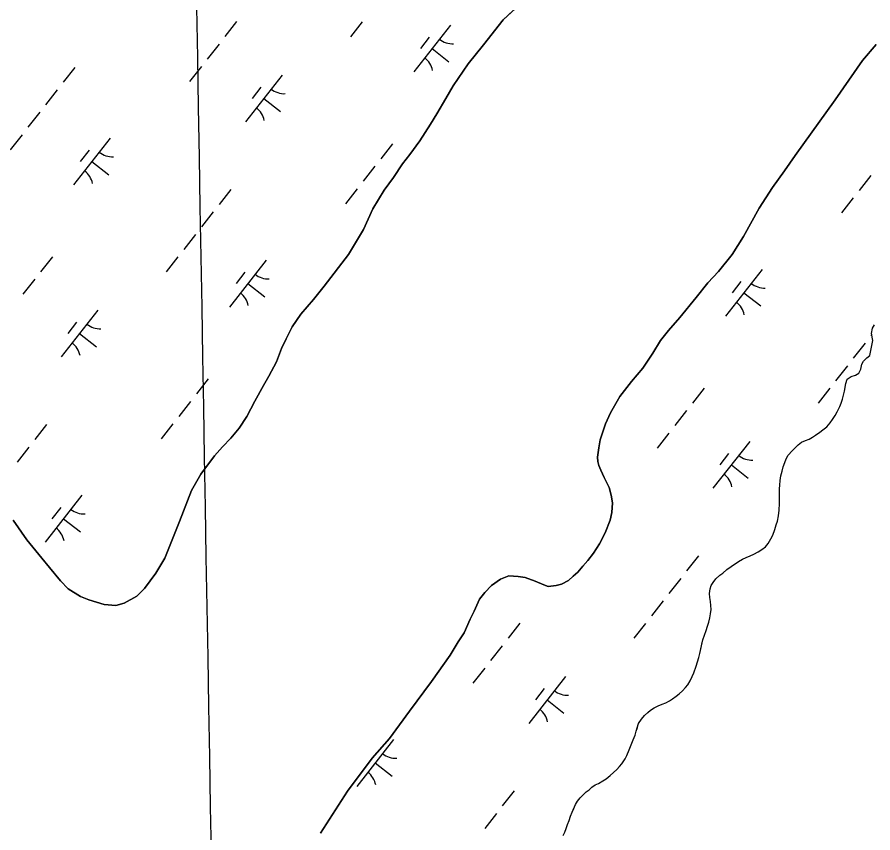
# Model space of a CAD drawing. Extents: x 3896831 to 3918110, y 171006 to 193349.
# Drawn here: x 3909543 to 3910262, y 178509 to 179194 of the extents above; entities that cross this region are included whole.
import ezdxf

# ---------------------------------------------------------------- set-up
doc = ezdxf.new("R2010")
doc.units = 0
for name, color, linetype in [('V-GRID-MAJR', 7, 'Continuous'), ('V-TOPO-SHOR', 7, 'Continuous'), ('V-WETL-SWMP', 7, 'Continuous')]:
    doc.layers.add(name, color=color, linetype=linetype)

msp = doc.modelspace()

# ---------------------------------------------------------------- linework, layer by layer
at = {"layer": 'V-GRID-MAJR'}
msp.add_spline([(3909752.76, 175802.03), (3909660.52, 181175.42), (3909556.5, 187235.56), (3909500.71, 190486.24)], degree=3, dxfattribs=at)
at = {"layer": 'V-TOPO-SHOR'}
for points in [[(3909540.09, 178771.51), (3909551.62, 178755.13), (3909564.1, 178739.79), (3909570.48, 178731.92), (3909579.71, 178720.65), (3909586.24, 178713.98), (3909596.51, 178707.49), (3909603.52, 178704.67), (3909616.51, 178700.66), (3909626.37, 178700.05), (3909633.21, 178701.78), (3909643.88, 178707.69), (3909650.28, 178714.23), (3909659.89, 178727.1), (3909667.36, 178739.75), (3909679.75, 178770.44), (3909689.91, 178796.64), (3909697.8, 178810.35), (3909709.06, 178825.58), (3909716.03, 178833.18), (3909722.99, 178840.63), (3909729.97, 178848.89), (3909736.31, 178858.76), (3909743.12, 178871.56), (3909750.46, 178884.61), (3909754.77, 178892.66), (3909761.16, 178904.67), (3909765.53, 178915.91), (3909769.31, 178923.97), (3909774.32, 178934.14), (3909781.75, 178944.79), (3909792.42, 178957.1), (3909801.19, 178968.13), (3909821.76, 178994.77), (3909834.21, 179015.86), (3909842.19, 179033.3), (3909851.59, 179048.98), (3909859.68, 179059.61), (3909866.99, 179070.93), (3909873.29, 179078.8), (3909881.54, 179090.24), (3909890.64, 179104.18), (3909895.89, 179112.88), (3909903.64, 179125.79), (3909909.6, 179136.61), (3909922.26, 179155.02), (3909935.14, 179171.02), (3909951.72, 179191.88), (3909982.89, 179221.11)], [(3909798.36, 178508.68), (3909820.87, 178543.87), (3909841.63, 178571.62), (3909856.14, 178588.14), (3909873.05, 178611.03), (3909891.34, 178636.02), (3909907.17, 178658.13), (3909913.82, 178669.48), (3909918.79, 178676.99), (3909923.97, 178688.37), (3909927.19, 178695.25), (3909931.81, 178705.17), (3909936.2, 178710.82), (3909941.81, 178716.84), (3909949.4, 178722.16), (3909956.54, 178724.95), (3909964.14, 178724.39), (3909970.13, 178723.33), (3909978.48, 178720.48), (3909985.76, 178717.25), (3909989.34, 178715.84), (3909996.3, 178716.63), (3910000.6, 178717.88), (3910006.41, 178720.96), (3910010.49, 178724.48), (3910014.31, 178728.01), (3910018.69, 178732.99), (3910022.79, 178737.71), (3910027.6, 178744.02), (3910032.57, 178751.8), (3910037.31, 178760.92), (3910041.41, 178771.65), (3910043.01, 178778.03), (3910043.59, 178786.3), (3910042.52, 178792.73), (3910040.65, 178798.92), (3910036.42, 178807.56), (3910033.61, 178813.63), (3910032.09, 178817.53), (3910031.1, 178821.03), (3910030.9, 178824.5), (3910032.01, 178832.49), (3910033.21, 178839.02), (3910035.08, 178844.99), (3910037.64, 178852.41), (3910041.84, 178861.68), (3910049.74, 178875.4), (3910059.36, 178888.02), (3910068.95, 178899.31), (3910077.36, 178911.96), (3910083.86, 178922.51), (3910090.46, 178931.05), (3910100.17, 178941.8), (3910113.75, 178958.61), (3910123.63, 178971.09), (3910132.51, 178980.39), (3910143.9, 178994.84), (3910153.43, 179009.87), (3910166.63, 179033.77), (3910177.95, 179051.16), (3910187.85, 179064.98), (3910196.81, 179078.02), (3910230.53, 179124.86), (3910253.4, 179157.77), (3910265.03, 179171.16)], [(3910113.79, 178649.01), (3910114.93, 178652.58), (3910115.94, 178656.17), (3910116.81, 178659.61), (3910117.69, 178663.46), (3910118.57, 178667.31), (3910119.45, 178671.16), (3910120.74, 178675), (3910122.15, 178678.96), (3910123.29, 178682.54), (3910124.43, 178685.98), (3910125.31, 178689.7), (3910125.91, 178692.89), (3910126.26, 178696.61), (3910126.19, 178699.81), (3910125.73, 178703.16), (3910125.14, 178706.77), (3910125.08, 178710.1), (3910125.55, 178713.83), (3910126.28, 178716.74), (3910128.07, 178719.37), (3910130.27, 178722.26), (3910133.8, 178725.38), (3910136.24, 178727.2), (3910139.63, 178730.06), (3910143.29, 178732.65), (3910145.99, 178734.6), (3910149.24, 178736.93), (3910152.75, 178738.72), (3910155.84, 178740.25), (3910159.21, 178741.78), (3910162.17, 178743.19), (3910165.81, 178744.98), (3910168.92, 178746.91), (3910171.9, 178749.25), (3910174.36, 178752), (3910176.57, 178755.82), (3910178.24, 178759.11), (3910179.94, 178763.88), (3910181.09, 178767.59), (3910182.09, 178770.9), (3910182.85, 178775.28), (3910183.61, 178779.93), (3910183.87, 178785.66), (3910183.7, 178790.2), (3910183.65, 178794.47), (3910183.86, 178797.93), (3910184.06, 178801.12), (3910184.41, 178804.98), (3910184.89, 178808.84), (3910185.91, 178812.82), (3910186.92, 178816.4), (3910188.19, 178819.97), (3910189.32, 178823.14), (3910191.12, 178826.17), (3910194.53, 178829.97), (3910197.13, 178832.71), (3910199.57, 178834.93), (3910202.15, 178837.01), (3910205.65, 178838.54), (3910208.61, 178839.8), (3910211.44, 178841.21), (3910214.01, 178842.89), (3910217.53, 178845.48), (3910220.23, 178847.43), (3910223.63, 178850.15), (3910226.36, 178853.3), (3910228.29, 178856.19), (3910230.63, 178859.61), (3910232.15, 178862.51), (3910234.38, 178866.99), (3910235.64, 178869.9), (3910236.65, 178873.21), (3910237.65, 178876.66), (3910238.39, 178880.11), (3910238.99, 178883.3), (3910239.59, 178886.48), (3910240.73, 178890.06), (3910244.11, 178892.25), (3910247.74, 178893.38), (3910250.44, 178895.05), (3910252.11, 178898.35), (3910252.86, 178902.6), (3910254.39, 178905.24), (3910257.11, 178907.98), (3910259.69, 178910.06), (3910262.09, 178922.68), (3910261.14, 178928.43), (3910262.04, 178932.94), (3910263.57, 178935.84)], [(3910001.99, 178506.57), (3910003.38, 178509.47), (3910004.51, 178512.52), (3910005.78, 178515.82), (3910007.19, 178519.26), (3910008.2, 178522.84), (3910009.74, 178526.27), (3910011.14, 178529.45), (3910012.54, 178532.61), (3910014.07, 178535.65), (3910016.26, 178538.27), (3910019.12, 178541.28), (3910021.43, 178543.36), (3910024, 178545.04), (3910026.05, 178547.39), (3910029.02, 178549.33), (3910031.85, 178550.47), (3910035.49, 178552.53), (3910038.06, 178554.21), (3910041.45, 178557.2), (3910044.44, 178559.67), (3910047.02, 178562.02), (3910049.35, 178564.77), (3910051.39, 178566.99), (3910054.02, 178571.2), (3910055.41, 178573.98), (3910057.64, 178578.73), (3910059.06, 178582.83), (3910060.88, 178587.06), (3910062.43, 178590.89), (3910063.44, 178594.34), (3910064.44, 178597.52), (3910065.44, 178600.7), (3910067.78, 178604.51), (3910070.38, 178607.53), (3910073.1, 178610.14), (3910075.41, 178612.08), (3910078.38, 178613.89), (3910081.75, 178615.69), (3910085.11, 178616.95), (3910088.21, 178618.21), (3910091.31, 178619.88), (3910094.01, 178621.56), (3910096.86, 178623.77), (3910099.43, 178625.85), (3910102.29, 178628.32), (3910104.74, 178630.93), (3910106.66, 178633.29), (3910108.86, 178636.71), (3910110.53, 178640.14), (3910111.8, 178643.45), (3910113.79, 178649.01)]]:
    msp.add_lwpolyline(points, dxfattribs=at)
at = {"layer": 'V-WETL-SWMP'}
for p, q in [((3909982.89, 179221.11), (3909951.72, 179191.88)), ((3909727.79, 179190.41), (3909717.92, 179177.82)), ((3909833.26, 179190.28), (3909823.39, 179177.69)), ((3909951.72, 179191.88), (3909935.14, 179171.02)), ((3909907.39, 179187.55), (3909876.55, 179148.2)), ((3909889.6, 179177.35), (3909882.19, 179167.91)), ((3909712.99, 179171.52), (3909703.12, 179158.93)), ((3909891.97, 179167.87), (3909906.14, 179156.77)), ((3909935.14, 179171.02), (3909922.26, 179155.02)), ((3910265.03, 179171.16), (3910253.4, 179157.78)), ((3909591.95, 179152.04), (3909582.08, 179139.45)), ((3909698.18, 179152.64), (3909688.31, 179140.04)), ((3909922.26, 179155.02), (3909909.6, 179136.61)), ((3910253.4, 179157.78), (3910230.53, 179124.86)), ((3909766, 179145.6), (3909735.16, 179106.25)), ((3909577.14, 179133.15), (3909567.27, 179120.56)), ((3909748.21, 179135.4), (3909740.8, 179125.96)), ((3909909.6, 179136.61), (3909903.64, 179125.79)), ((3909750.58, 179125.92), (3909764.74, 179114.82)), ((3909903.64, 179125.79), (3909895.89, 179112.88)), ((3910230.53, 179124.86), (3910196.81, 179078.02)), ((3909562.34, 179114.26), (3909552.47, 179101.67)), ((3909895.89, 179112.88), (3909890.64, 179104.19)), ((3909890.64, 179104.19), (3909881.54, 179090.24)), ((3909547.53, 179095.38), (3909537.66, 179082.78)), ((3909621.67, 179092.64), (3909590.82, 179053.29)), ((3909858.71, 179087.81), (3909848.84, 179075.21)), ((3909881.54, 179090.24), (3909873.29, 179078.8)), ((3909603.87, 179082.44), (3909596.47, 179073)), ((3909606.24, 179072.96), (3909620.41, 179061.86)), ((3909873.29, 179078.8), (3909866.99, 179070.93)), ((3910196.81, 179078.02), (3910187.86, 179064.98)), ((3909843.91, 179068.92), (3909834.04, 179056.32)), ((3909866.99, 179070.93), (3909859.68, 179059.61)), ((3909859.68, 179059.61), (3909851.59, 179048.98)), ((3910187.86, 179064.98), (3910177.95, 179051.17)), ((3910260.55, 179061.22), (3910250.68, 179048.62)), ((3909722.86, 179049.44), (3909712.99, 179036.84)), ((3909829.1, 179050.03), (3909819.23, 179037.43)), ((3909851.59, 179048.98), (3909842.19, 179033.3)), ((3910177.95, 179051.17), (3910166.63, 179033.77)), ((3910245.74, 179042.33), (3910235.87, 179029.73)), ((3909708.06, 179030.55), (3909698.19, 179017.95)), ((3909842.19, 179033.3), (3909834.21, 179015.86)), ((3910166.63, 179033.77), (3910153.43, 179009.87)), ((3909834.21, 179015.86), (3909821.76, 178994.77)), ((3909693.26, 179011.66), (3909683.39, 178999.06)), ((3910153.43, 179009.87), (3910143.9, 178994.84)), ((3909821.76, 178994.77), (3909801.19, 178968.13)), ((3910143.9, 178994.84), (3910132.51, 178980.39)), ((3909572.99, 178992.9), (3909563.12, 178980.3)), ((3909678.45, 178992.77), (3909668.58, 178980.17)), ((3909752.58, 178990.03), (3909721.74, 178950.68)), ((3909734.79, 178979.84), (3909727.39, 178970.39)), ((3910132.51, 178980.39), (3910123.63, 178971.09)), ((3910169.23, 178982.33), (3910138.38, 178942.98)), ((3909558.18, 178974.01), (3909548.31, 178961.41)), ((3909737.16, 178970.35), (3909751.33, 178959.25)), ((3909801.19, 178968.13), (3909792.42, 178957.1)), ((3910123.63, 178971.09), (3910113.75, 178958.61)), ((3910151.43, 178972.14), (3910144.03, 178962.69)), ((3910113.75, 178958.61), (3910100.17, 178941.8)), ((3910153.81, 178962.65), (3910167.97, 178951.55)), ((3909792.42, 178957.1), (3909781.75, 178944.79)), ((3909611.19, 178948.08), (3909580.35, 178908.73)), ((3909781.75, 178944.79), (3909774.32, 178934.14)), ((3909593.4, 178937.89), (3909586, 178928.44)), ((3910100.17, 178941.8), (3910090.46, 178931.05)), ((3909774.32, 178934.14), (3909769.31, 178923.97)), ((3910090.46, 178931.05), (3910083.86, 178922.51)), ((3910261.14, 178928.43), (3910262.04, 178932.94)), ((3910262.04, 178932.94), (3910263.56, 178935.84)), ((3909595.77, 178928.41), (3909609.94, 178917.3)), ((3909769.31, 178923.97), (3909765.53, 178915.91)), ((3910083.86, 178922.51), (3910077.36, 178911.96)), ((3910259.69, 178910.06), (3910262.09, 178922.68)), ((3910261.3, 178927.48), (3910260.56, 178926.53)), ((3910262.09, 178922.68), (3910261.14, 178928.43)), ((3909765.53, 178915.91), (3909761.16, 178904.67)), ((3910255.62, 178920.24), (3910245.75, 178907.64)), ((3910077.36, 178911.96), (3910068.95, 178899.31)), ((3910254.39, 178905.24), (3910257.11, 178907.98)), ((3910257.11, 178907.98), (3910259.69, 178910.06)), ((3909761.16, 178904.67), (3909754.77, 178892.66)), ((3910240.82, 178901.35), (3910230.95, 178888.75)), ((3910252.11, 178898.35), (3910252.86, 178902.6)), ((3910252.86, 178902.6), (3910254.39, 178905.24)), ((3910068.95, 178899.31), (3910059.36, 178888.02)), ((3910244.11, 178892.25), (3910247.74, 178893.38)), ((3910247.74, 178893.38), (3910250.44, 178895.05)), ((3910250.44, 178895.05), (3910252.11, 178898.35)), ((3909703.91, 178890.29), (3909694.04, 178877.7)), ((3909754.77, 178892.66), (3909750.46, 178884.61)), ((3910059.36, 178888.02), (3910049.74, 178875.4)), ((3910238.39, 178880.11), (3910239.59, 178886.48)), ((3910239.59, 178886.48), (3910240.73, 178890.06)), ((3910240.73, 178890.06), (3910244.11, 178892.25)), ((3909750.46, 178884.61), (3909743.12, 178871.56)), ((3910120.55, 178882.59), (3910110.68, 178870)), ((3910226.01, 178882.46), (3910216.14, 178869.86)), ((3910237.65, 178876.66), (3910238.39, 178880.11)), ((3910049.74, 178875.4), (3910041.84, 178861.68)), ((3910235.64, 178869.9), (3910236.65, 178873.21)), ((3910236.65, 178873.21), (3910237.65, 178876.66)), ((3909689.1, 178871.4), (3909679.23, 178858.81)), ((3909743.12, 178871.56), (3909736.31, 178858.76)), ((3910232.15, 178862.51), (3910234.38, 178866.99)), ((3910234.38, 178866.99), (3910235.64, 178869.9)), ((3909736.31, 178858.76), (3909729.97, 178848.89)), ((3910041.84, 178861.68), (3910037.64, 178852.42)), ((3910105.74, 178863.7), (3910095.87, 178851.11)), ((3910228.29, 178856.19), (3910230.62, 178859.61)), ((3910230.62, 178859.61), (3910232.15, 178862.51)), ((3909568.06, 178851.92), (3909558.19, 178839.32)), ((3909674.3, 178852.51), (3909664.43, 178839.92)), ((3910037.64, 178852.42), (3910035.08, 178844.99)), ((3910220.23, 178847.43), (3910223.63, 178850.15)), ((3910223.63, 178850.15), (3910226.36, 178853.3)), ((3910226.36, 178853.3), (3910228.29, 178856.19)), ((3909729.97, 178848.89), (3909722.99, 178840.63)), ((3910035.08, 178844.99), (3910033.21, 178839.02)), ((3910090.94, 178844.81), (3910081.07, 178832.22)), ((3910211.44, 178841.21), (3910214.01, 178842.89)), ((3910214.01, 178842.89), (3910217.53, 178845.48)), ((3910217.53, 178845.48), (3910220.23, 178847.43)), ((3909722.99, 178840.63), (3909716.03, 178833.18)), ((3910033.21, 178839.02), (3910032.01, 178832.5)), ((3910158.75, 178837.77), (3910127.91, 178798.42)), ((3910199.57, 178834.93), (3910202.15, 178837.01)), ((3910202.15, 178837.01), (3910205.65, 178838.53)), ((3910205.65, 178838.53), (3910208.61, 178839.8)), ((3910208.61, 178839.8), (3910211.44, 178841.21)), ((3909553.25, 178833.03), (3909543.38, 178820.44)), ((3909716.03, 178833.18), (3909709.06, 178825.58)), ((3910032.01, 178832.5), (3910030.9, 178824.5)), ((3910191.12, 178826.17), (3910194.54, 178829.97)), ((3910194.54, 178829.97), (3910197.13, 178832.71)), ((3910197.13, 178832.71), (3910199.57, 178834.93)), ((3909709.06, 178825.58), (3909697.8, 178810.35)), ((3910030.9, 178824.5), (3910031.1, 178821.03)), ((3910140.96, 178827.58), (3910133.56, 178818.13)), ((3910186.92, 178816.4), (3910189.32, 178823.14)), ((3910189.32, 178823.14), (3910191.12, 178826.17)), ((3910031.1, 178821.03), (3910032.09, 178817.53)), ((3910032.09, 178817.53), (3910033.61, 178813.63)), ((3910143.33, 178818.1), (3910157.5, 178806.99)), ((3910185.91, 178812.82), (3910186.92, 178816.4)), ((3909697.8, 178810.35), (3909689.91, 178796.64)), ((3910033.61, 178813.63), (3910036.42, 178807.56)), ((3910036.42, 178807.56), (3910040.65, 178798.92)), ((3910184.41, 178804.98), (3910184.89, 178808.84)), ((3910184.89, 178808.84), (3910185.91, 178812.82)), ((3910183.86, 178797.93), (3910184.06, 178801.12)), ((3910184.06, 178801.12), (3910184.41, 178804.98)), ((3909689.91, 178796.64), (3909679.75, 178770.44)), ((3910040.65, 178798.92), (3910042.52, 178792.73)), ((3910042.52, 178792.73), (3910043.59, 178786.3)), ((3910183.65, 178794.46), (3910183.86, 178797.93)), ((3910183.7, 178790.2), (3910183.65, 178794.46)), ((3909597.78, 178792.51), (3909566.93, 178753.16)), ((3910043.59, 178786.3), (3910043.01, 178778.03)), ((3910183.61, 178779.93), (3910183.87, 178785.66)), ((3910183.87, 178785.66), (3910183.7, 178790.2)), ((3909579.99, 178782.32), (3909572.58, 178772.87)), ((3910182.85, 178775.28), (3910183.61, 178779.93)), ((3909551.62, 178755.13), (3909540.09, 178771.51)), ((3909582.36, 178772.84), (3909596.52, 178761.73)), ((3910041.41, 178771.65), (3910037.31, 178760.92)), ((3910043.01, 178778.03), (3910041.41, 178771.65)), ((3910182.09, 178770.9), (3910182.85, 178775.28)), ((3909679.75, 178770.44), (3909667.36, 178739.75)), ((3910178.24, 178759.11), (3910179.94, 178763.88)), ((3910179.94, 178763.88), (3910181.09, 178767.59)), ((3910181.09, 178767.59), (3910182.09, 178770.9)), ((3910037.31, 178760.92), (3910032.58, 178751.8)), ((3910176.57, 178755.82), (3910178.24, 178759.11)), ((3909564.1, 178739.79), (3909551.62, 178755.13)), ((3910032.58, 178751.8), (3910027.6, 178744.02)), ((3910171.9, 178749.25), (3910174.36, 178752)), ((3910174.36, 178752), (3910176.57, 178755.82)), ((3910027.6, 178744.02), (3910022.79, 178737.71)), ((3910159.21, 178741.78), (3910162.17, 178743.19)), ((3910162.17, 178743.19), (3910165.81, 178744.98)), ((3910165.81, 178744.98), (3910168.92, 178746.91)), ((3910168.92, 178746.91), (3910171.9, 178749.25)), ((3909570.48, 178731.92), (3909564.1, 178739.79)), ((3909667.36, 178739.75), (3909659.89, 178727.1)), ((3910022.79, 178737.71), (3910018.69, 178732.99)), ((3910115.62, 178741.61), (3910105.75, 178729.02)), ((3910143.28, 178732.65), (3910149.24, 178736.93)), ((3910149.24, 178736.93), (3910152.75, 178738.72)), ((3910152.75, 178738.72), (3910155.84, 178740.25)), ((3910155.84, 178740.25), (3910159.21, 178741.78)), ((3909579.71, 178720.65), (3909570.48, 178731.92)), ((3910014.31, 178728.01), (3910010.49, 178724.48)), ((3910018.69, 178732.99), (3910014.31, 178728.01)), ((3910136.24, 178727.2), (3910139.63, 178730.06)), ((3910139.63, 178730.06), (3910143.28, 178732.65)), ((3909659.89, 178727.1), (3909650.28, 178714.23)), ((3909949.4, 178722.16), (3909941.8, 178716.84)), ((3909956.54, 178724.95), (3909949.4, 178722.16)), ((3909964.14, 178724.39), (3909956.54, 178724.95)), ((3909970.13, 178723.33), (3909964.14, 178724.39)), ((3909978.48, 178720.48), (3909970.13, 178723.33)), ((3910006.41, 178720.96), (3910000.6, 178717.88)), ((3910010.49, 178724.48), (3910006.41, 178720.96)), ((3910100.82, 178722.72), (3910090.95, 178710.13)), ((3910128.07, 178719.37), (3910130.27, 178722.26)), ((3910130.27, 178722.26), (3910133.8, 178725.38)), ((3910133.8, 178725.38), (3910136.24, 178727.2)), ((3909586.24, 178713.98), (3909579.71, 178720.65)), ((3909596.51, 178707.49), (3909586.24, 178713.98)), ((3909650.28, 178714.23), (3909643.88, 178707.69)), ((3909941.8, 178716.84), (3909936.2, 178710.82)), ((3909985.76, 178717.25), (3909978.48, 178720.48)), ((3909989.34, 178715.84), (3909985.76, 178717.25)), ((3909996.3, 178716.63), (3909989.34, 178715.84)), ((3910000.6, 178717.88), (3909996.3, 178716.63)), ((3910125.08, 178710.1), (3910125.55, 178713.83)), ((3910125.55, 178713.83), (3910126.28, 178716.74)), ((3910126.28, 178716.74), (3910128.07, 178719.37)), ((3909603.52, 178704.67), (3909596.51, 178707.49)), ((3909643.88, 178707.69), (3909633.21, 178701.78)), ((3909936.2, 178710.82), (3909931.81, 178705.17)), ((3910125.14, 178706.77), (3910125.08, 178710.1)), ((3910125.73, 178703.16), (3910125.14, 178706.77)), ((3909616.51, 178700.66), (3909603.52, 178704.67)), ((3909626.37, 178700.05), (3909616.51, 178700.66)), ((3909633.21, 178701.78), (3909626.37, 178700.05)), ((3909931.81, 178705.17), (3909927.19, 178695.25)), ((3910086.01, 178703.83), (3910076.14, 178691.24)), ((3910126.19, 178699.81), (3910125.73, 178703.16)), ((3910126.26, 178696.61), (3910126.19, 178699.81)), ((3909927.19, 178695.25), (3909923.97, 178688.37)), ((3910125.31, 178689.7), (3910125.91, 178692.89)), ((3910125.91, 178692.89), (3910126.26, 178696.61)), ((3909923.97, 178688.37), (3909918.79, 178676.99)), ((3909965.74, 178685.07), (3909955.87, 178672.48)), ((3910071.21, 178684.94), (3910061.34, 178672.35)), ((3910123.29, 178682.54), (3910124.43, 178685.98)), ((3910124.43, 178685.98), (3910125.31, 178689.7)), ((3910120.74, 178674.99), (3910122.15, 178678.96)), ((3910122.15, 178678.96), (3910123.29, 178682.54)), ((3909918.79, 178676.99), (3909913.82, 178669.48)), ((3910116.81, 178659.61), (3910119.46, 178671.16)), ((3910119.46, 178671.16), (3910120.74, 178674.99)), ((3909913.82, 178669.48), (3909907.17, 178658.13)), ((3909950.94, 178666.18), (3909941.07, 178653.59)), ((3909907.17, 178658.13), (3909891.34, 178636.02)), ((3910114.93, 178652.58), (3910115.94, 178656.16)), ((3910115.94, 178656.16), (3910116.81, 178659.61)), ((3910111.8, 178643.45), (3910113.79, 178649.01)), ((3910113.79, 178649.01), (3910114.93, 178652.58)), ((3909936.13, 178647.29), (3909926.26, 178634.7)), ((3910110.53, 178640.14), (3910111.8, 178643.45)), ((3909891.34, 178636.02), (3909873.05, 178611.03)), ((3910003.95, 178640.26), (3909973.11, 178600.9)), ((3910106.66, 178633.29), (3910108.86, 178636.71)), ((3910108.86, 178636.71), (3910110.53, 178640.14)), ((3909986.16, 178630.06), (3909978.75, 178620.62)), ((3910099.43, 178625.85), (3910102.29, 178628.32)), ((3910102.29, 178628.32), (3910104.74, 178630.93)), ((3910104.74, 178630.93), (3910106.66, 178633.29)), ((3909988.53, 178620.58), (3910002.69, 178609.48)), ((3910091.31, 178619.88), (3910094.01, 178621.56)), ((3910094.01, 178621.56), (3910096.86, 178623.77)), ((3910096.86, 178623.77), (3910099.43, 178625.85)), ((3910075.41, 178612.09), (3910078.38, 178613.89)), ((3910078.38, 178613.89), (3910081.75, 178615.69)), ((3910081.75, 178615.69), (3910085.11, 178616.95)), ((3910085.11, 178616.95), (3910088.21, 178618.22)), ((3910088.21, 178618.22), (3910091.31, 178619.88)), ((3909873.05, 178611.03), (3909856.14, 178588.14)), ((3910067.78, 178604.51), (3910070.38, 178607.53)), ((3910070.38, 178607.53), (3910073.1, 178610.14)), ((3910073.1, 178610.14), (3910075.41, 178612.09)), ((3910063.44, 178594.34), (3910065.44, 178600.7)), ((3910065.44, 178600.7), (3910067.78, 178604.51)), ((3910062.43, 178590.89), (3910063.44, 178594.34)), ((3909859.62, 178587.3), (3909828.77, 178547.94)), ((3909856.14, 178588.14), (3909841.63, 178571.62)), ((3910059.06, 178582.83), (3910060.88, 178587.06)), ((3910060.88, 178587.06), (3910062.43, 178590.89)), ((3910055.41, 178573.98), (3910057.64, 178578.73)), ((3910057.64, 178578.73), (3910059.06, 178582.83)), ((3909841.63, 178571.62), (3909820.87, 178543.87)), ((3910051.39, 178566.99), (3910054.02, 178571.2)), ((3910054.02, 178571.2), (3910055.41, 178573.98)), ((3909844.19, 178567.62), (3909858.36, 178556.52)), ((3910047.02, 178562.02), (3910049.35, 178564.77)), ((3910049.35, 178564.77), (3910051.39, 178566.99)), ((3910038.06, 178554.21), (3910041.45, 178557.2)), ((3910041.45, 178557.2), (3910044.44, 178559.67)), ((3910044.44, 178559.67), (3910047.02, 178562.02)), ((3910026.05, 178547.39), (3910029.02, 178549.33)), ((3910029.02, 178549.33), (3910031.85, 178550.47)), ((3910031.85, 178550.47), (3910035.49, 178552.53)), ((3910035.49, 178552.53), (3910038.06, 178554.21)), ((3909820.87, 178543.87), (3909798.36, 178508.68)), ((3909960.81, 178544.09), (3909950.94, 178531.5)), ((3910016.26, 178538.27), (3910019.12, 178541.27)), ((3910019.12, 178541.27), (3910021.43, 178543.36)), ((3910021.43, 178543.36), (3910024, 178545.04)), ((3910024, 178545.04), (3910026.05, 178547.39)), ((3910012.54, 178532.61), (3910014.07, 178535.65)), ((3910014.07, 178535.65), (3910016.26, 178538.27)), ((3910009.74, 178526.27), (3910012.54, 178532.61)), ((3909946.01, 178525.2), (3909936.14, 178512.61)), ((3910007.19, 178519.26), (3910008.2, 178522.84)), ((3910008.2, 178522.84), (3910009.74, 178526.27)), ((3910003.38, 178509.47), (3910004.51, 178512.52)), ((3910004.51, 178512.52), (3910005.78, 178515.82)), ((3910005.78, 178515.82), (3910007.19, 178519.26)), ((3910001.99, 178506.57), (3910003.38, 178509.47))]:
    msp.add_line(p, q, dxfattribs=at)
for centre, start, end in [((3909909.19, 179189.47), 231.14028, 272.68394), ((3909875.12, 179145.99), 11.14028, 52.68394), ((3909767.8, 179147.52), 231.14028, 272.68394), ((3909733.73, 179104.04), 11.14028, 52.68394), ((3909623.47, 179094.56), 231.14028, 272.68394), ((3909589.39, 179051.08), 11.14028, 52.68394), ((3909754.39, 178991.95), 231.14028, 272.68394), ((3910171.03, 178984.25), 231.14028, 272.68394), ((3909720.31, 178948.47), 11.14028, 52.68394), ((3910136.95, 178940.77), 11.14028, 52.68394), ((3909613, 178950), 231.14028, 272.68394), ((3909578.92, 178906.52), 11.14028, 52.68394), ((3910160.56, 178839.69), 231.14028, 272.68394), ((3910126.48, 178796.21), 11.14028, 52.68394), ((3909599.58, 178794.43), 231.14028, 272.68394), ((3909565.5, 178750.95), 11.14028, 52.68394), ((3910005.75, 178642.17), 231.14028, 272.68394), ((3909971.68, 178598.69), 11.14028, 52.68394), ((3909861.42, 178589.21), 231.14028, 272.68394), ((3909827.34, 178545.73), 11.14028, 52.68394)]:
    msp.add_arc(centre, 17.62, start, end, dxfattribs=at)

doc.saveas('drawing.dxf')
